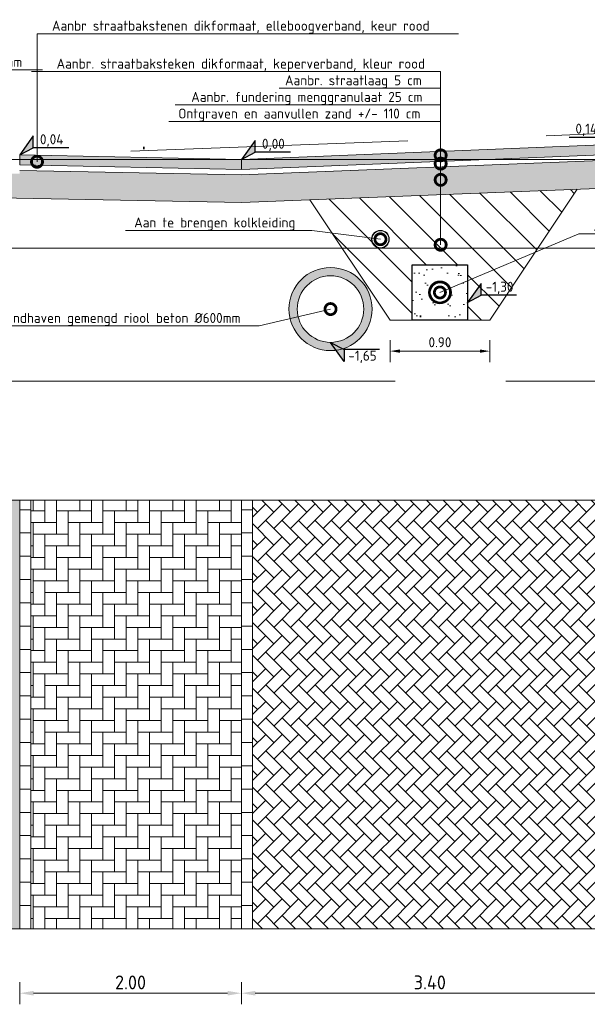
# Model space of a CAD drawing. Header units: metres. Extents: x 92403 to 95147, y 464428 to 465602.
# Tile 269 of 568: x 92426.22 to 92431.34, y 465220.66 to 465229.54. Entities that reach past the tile are written whole.
import ezdxf
from ezdxf import colors
from ezdxf.entities.mleader import LeaderData, LeaderLine
from ezdxf.enums import TextEntityAlignment as Align
from ezdxf.math import Vec2, Vec3

# ---------------------------------------------------------------- set-up
doc = ezdxf.new("R2010")
doc.units = ezdxf.units.M
for name, pattern in [('AL-NAP_LIJN', [15.25, 12, -1.5, 0.25, -1.5]), ('DASHED', [0.75, 0.5, -0.25]), ('RI-DRAINAGE', [19.2, 6, -1.8, 1.8, -1.8, 2.4, -1.8, 1.8, -1.8]), ('XX-AFBREEK', [7, 4, -1, 1, -1])]:
    doc.linetypes.add(name, pattern=pattern)
doc.layers.get('0').update_dxf_attribs({"linetype": 'CONTINUOUS'})
doc.layers.get('Defpoints').update_dxf_attribs({"linetype": 'CONTINUOUS'})
for name, color, linetype, lineweight in [('B-RO-VH-VERHARDING_STRAATBAKSTEEN-G', 252, 'CONTINUOUS', 5), ('B-WE-OG-HOOGTELIJN-G', 7, 'CONTINUOUS', 18), ('B-WE-VH-VERHARDING_FUNDERING-A-50', 252, 'CONTINUOUS', 18), ('N-RO-VH-GOOT-G', 170, 'CONTINUOUS', 35), ('N-WE-GW-GROND_ZAND-AD-50', 7, 'CONTINUOUS', 18), ('N-WE-GW-GROND_ZAND_CUNETZAND-WERK-A-200', 7, 'CONTINUOUS', 18), ('N-WE-RI-DRAINAGE_DRAIN-G', 90, 'RI-DRAINAGE', 35), ('X-XX-AL-AFBREEKLIJN-G', 7, 'XX-AFBREEK', 18), ('X-XX-AL-DETAIL1-G', 7, 'CONTINUOUS', 18), ('X-XX-AL-DETAIL1-GD', 7, 'CONTINUOUS', 25), ('X-XX-AL-DETAIL1-M', 7, 'CONTINUOUS', 18), ('X-XX-AL-DETAIL1-T18', 7, 'CONTINUOUS', 18), ('X-XX-AL-HOOGTELABEL-S', 7, 'CONTINUOUS', 25), ('X-XX-AL-M', 7, 'CONTINUOUS', 18), ('X-XX-AL-NAP-G', 7, 'AL-NAP_LIJN', 18), ('X-XX-AL-RMB - profiel', 7, 'CONTINUOUS', 9)]:
    doc.layers.add(name, color=color, linetype=linetype, lineweight=lineweight)
for name, color, linetype, lineweight, true_color in [('B-WE-RI-GWA-V', 7, 'CONTINUOUS', 18, 0xff8400), ('N-WE-RI-HWA-V', 7, 'CONTINUOUS', 18, 0x007bff), ('N-WE-VH-VERHARDING_STRAATBAKSTEEN-DIK-ELLEBOOG-A', 7, 'CONTINUOUS', 25, 0xe1bfb7)]:
    doc.layers.add(name, color=color, linetype=linetype, lineweight=lineweight, true_color=true_color)
doc.styles.add('NLCS-ISO', font='NLCS-ISO.ttf')
doc.styles.add('NLCS-ISO-M50-T18', font='NLCS-ISO.ttf', dxfattribs={"height": 0.09})
doc.styles.add('NLCS-ISO-M50-T25', font='NLCS-ISO.ttf', dxfattribs={"height": 0.125})
doc.dimstyles.new('NLCS-M50-T18-PIJL_L2_H1', dxfattribs={"dimscale": 0.05, "dimtxt": 2.5, "dimasz": 1.8, "dimexe": 2, "dimexo": 2, "dimgap": 0.7, "dimtad": 1, "dimzin": 0, "dimdsep": 46, "dimtxsty": 'NLCS-ISO-M50-T18', "dimcen": 2.5, "dimdle": 2, "dimclrd": 256, "dimclre": 256, "dimclrt": 10, "dimadec": 1, "dimazin": 0, "dimtfac": 1, "dimtdec": 3, "dimtofl": 0, "dimtmove": 0, "dimatfit": 3, "dimfxl": 2, "dimfxlon": 1, "dimtfillclr": 256, "dimtolj": 1, "dimtzin": 0, "dimlwd": -1, "dimlwe": -1, "dimarcsym": 0})
doc.dimstyles.new('NLCS-M50-T25-PIJL_L2_H1', dxfattribs={"dimscale": 0.05, "dimtxt": 2.5, "dimasz": 2.5, "dimexe": 2, "dimexo": 2, "dimgap": 0.7, "dimtad": 1, "dimzin": 0, "dimdsep": 46, "dimtxsty": 'NLCS-ISO-M50-T25', "dimcen": 2.5, "dimdle": 2, "dimclrd": 256, "dimclre": 256, "dimclrt": 256, "dimadec": 1, "dimazin": 0, "dimtfac": 1, "dimtdec": 3, "dimtofl": 0, "dimtmove": 0, "dimatfit": 3, "dimfxl": 2, "dimfxlon": 1, "dimtfillclr": 256, "dimtolj": 1, "dimtzin": 0, "dimlwd": -1, "dimlwe": -1, "dimarcsym": 0})

# ---------------------------------------------------------------- blocks, each defined once
blk = doc.blocks.new('*D151')
at = {"layer": 'Defpoints', "color": 0, "transparency": 16777216}
for p in [(92428.2193, 465222.2162), (92431.6193, 465222.2162), (92428.2193, 465220.7611)]:
    blk.add_point(p, dxfattribs=at)
at = {"layer": 'X-XX-AL-M', "transparency": 16777216}
for p, q in [((92428.2193, 465220.8611), (92428.2193, 465220.6611)), ((92431.6193, 465220.8611), (92431.6193, 465220.6611)), ((92431.4943, 465220.7611), (92428.3443, 465220.7611))]:
    blk.add_line(p, q, dxfattribs=at)
for points in [[(92428.3443, 465220.7819), (92428.3443, 465220.7402), (92428.2193, 465220.7611)], [(92431.4943, 465220.7819), (92431.4943, 465220.7402), (92431.6193, 465220.7611)]]:
    blk.add_solid(points, dxfattribs=at)
at = {"layer": 'X-XX-AL-M', "transparency": 16777216, "insert": (92429.9193, 465220.8586), "char_height": 0.125, "attachment_point": 5, "style": 'NLCS-ISO-M50-T25'}
blk.add_mtext('\\A1;3.40', dxfattribs=at)
blk = doc.blocks.new('*D153')
at = {"layer": 'Defpoints', "color": 0, "transparency": 16777216}
for p in [(92426.2193, 465222.2162), (92428.2193, 465222.2162), (92426.2193, 465220.7611)]:
    blk.add_point(p, dxfattribs=at)
at = {"layer": 'X-XX-AL-M', "transparency": 16777216}
for p, q in [((92426.2193, 465220.8611), (92426.2193, 465220.6611)), ((92428.2193, 465220.8611), (92428.2193, 465220.6611)), ((92428.0943, 465220.7611), (92426.3443, 465220.7611))]:
    blk.add_line(p, q, dxfattribs=at)
for points in [[(92426.3443, 465220.7819), (92426.3443, 465220.7402), (92426.2193, 465220.7611)], [(92428.0943, 465220.7819), (92428.0943, 465220.7402), (92428.2193, 465220.7611)]]:
    blk.add_solid(points, dxfattribs=at)
at = {"layer": 'X-XX-AL-M', "transparency": 16777216, "insert": (92427.2193, 465220.8586), "char_height": 0.125, "attachment_point": 5, "style": 'NLCS-ISO-M50-T25'}
blk.add_mtext('\\A1;2.00', dxfattribs=at)
blk = doc.blocks.new('SAL-HOOGTELABEL_02-SO')
for p, q in [((2.46, 3.44), (0, 0)), ((2.46, 1.31), (2.46, 3.44)), ((0, 0), (2.46, 1.31)), ((8.84, 1.31), (2.46, 1.31))]:
    blk.add_line(p, q)
blk.add_solid([(2.46, 3.44), (0, 0), (2.46, 1.31)])
at = {"style": 'NLCS-ISO'}
blk.add_attdef('...', text='', height=1.8, dxfattribs=at).set_placement((5.77, 2.62), align=Align.MIDDLE)
blk = doc.blocks.new('_DotSmall')
at = {"const_width": 0.5}
blk.add_lwpolyline([(-0.0625, 0, 1), (0.0625, 0, 1)], format="xyb", close=True, dxfattribs=at)
blk = doc.blocks.new('*D892')
at = {"layer": 'Defpoints', "color": 0, "transparency": 16777216}
for p in [(92429.5605, 465226.8319), (92430.4605, 465226.8319), (92429.5605, 465226.5527)]:
    blk.add_point(p, dxfattribs=at)
at = {"layer": 'X-XX-AL-DETAIL1-M', "transparency": 16777216}
for p, q in [((92429.5605, 465226.6527), (92429.5605, 465226.4527)), ((92430.4605, 465226.6527), (92430.4605, 465226.4527)), ((92430.3705, 465226.5527), (92429.6505, 465226.5527))]:
    blk.add_line(p, q, dxfattribs=at)
for points in [[(92429.6505, 465226.5677), (92429.6505, 465226.5377), (92429.5605, 465226.5527)], [(92430.3705, 465226.5677), (92430.3705, 465226.5377), (92430.4605, 465226.5527)]]:
    blk.add_solid(points, dxfattribs=at)
at = {"layer": 'X-XX-AL-DETAIL1-M', "color": 10, "transparency": 16777216, "insert": (92430.0105, 465226.6327), "char_height": 0.09, "attachment_point": 5, "style": 'NLCS-ISO-M50-T18'}
blk.add_mtext('\\A1;0.90', dxfattribs=at)

msp = doc.modelspace()

# ---------------------------------------------------------------- hatches: boundary and pattern name
at = {"layer": 'B-RO-VH-VERHARDING_STRAATBAKSTEEN-G', "ltscale": 0.1, "true_color": 0x794e4e}
h = msp.add_hatch(dxfattribs=at)
h.set_pattern_fill('KF-HALFSTEENS', color=27)
h.set_pattern_definition([(0, (92426.21931, 465221.34234), (0.105, 0.105), [0.105, -0.105]), (90, (92426.21931, 465221.34234), (-0.105, 6e-18), [])])
h.paths.add_polyline_path([(92426.319312, 465225.208142), (92426.219312, 465225.208142), (92426.219312, 465221.342343), (92426.319312, 465221.342343)])
h = msp.add_hatch(dxfattribs=at)
h.set_pattern_fill('KF-HALFSTEENS', color=27)
h.set_pattern_definition([(0, (92428.21931, 465221.34234), (0.105, 0.105), [0.105, -0.105]), (90, (92428.21931, 465221.34234), (-0.105, 6e-18), [])])
h.paths.add_polyline_path([(92428.319312, 465225.208142), (92428.219312, 465225.208142), (92428.219312, 465221.342343), (92428.319312, 465221.342343)])
at = {"layer": 'B-WE-RI-GWA-V'}
h = msp.add_hatch(color=256, dxfattribs=at)
h.dxf.hatch_style = 1
edge = h.paths.add_edge_path()
edge.add_arc((92429.023661, 465226.931889), 0.375, 0, 360)
edge = h.paths.add_edge_path(flags=16)
edge.add_arc((92429.023661, 465226.931889), 0.3, 0, 360)
at = {"layer": 'B-WE-VH-VERHARDING_FUNDERING-A-50'}
h = msp.add_hatch(dxfattribs=at)
h.set_pattern_fill('AVH-FUNDERING_GRANULAAT', color=256, scale=0.03, pattern_type=2)
h.set_pattern_definition([(0, (0.285, 0.192), (0, 0.3), [0, -0.3]), (0, (0.288, 0.087), (0, 0.3), [0, -0.3]), (0, (0.297, 0.249), (0, 0.3), [0, -0.3]), (338.1986, (0.141, 0.156), (0.900000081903, -0.29999997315), [0.0323109, -1.5832386]), (216.8699, (0.171, 0.144), (0.899999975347, 0.600000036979), [0.015, -1.485]), (130.6013, (0.159, 0.135), (1.5000001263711, -1.7999997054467), [0.0276585, -2.7382047]), (206.5651, (0.06, 0.099), (-0.299999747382, -0.30000039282), [0.0067083, -0.6641121]), (326.3099, (0.054, 0.096), (0.599999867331, -0.300000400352), [0.0108168, -1.0708488]), (108.4349, (0.063, 0.09), (-0.299999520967, 0.600000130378), [0.0094869, -0.9391965]), (225, (0.252, 0.069), (-5e-17, -0.30000009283), [0.0127278, -0.4115361]), (0, (0.243, 0.06), (0.3, 0.3), [0.018, -0.282]), (135, (0.261, 0.06), (-0.30000009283, 3e-17), [0.0127278, -0.4115361]), (251.5651, (0.216, 0.261), (0.299999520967, 0.600000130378), [0.0094869, -0.9391965]), (0, (0.213, 0.252), (0.3, 0.3), [0.015, -0.285]), (143.1301, (0.228, 0.252), (-0.899999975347, 0.600000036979), [0.015, -1.485]), (213.6901, (0.057, 0.264), (0.599999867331, 0.300000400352), [0.0108168, -1.0708488]), (341.5651, (0.048, 0.258), (-0.600000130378, 0.299999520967), [0.0189738, -0.9297096]), (126.8699, (0.066, 0.252), (0.600000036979, -0.899999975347), [0.015, -1.485]), (0, (0.144, 0.252), (0, 0.3), [0, -0.3]), (0, (0.063, 0.174), (0, 0.3), [0, -0.3]), (0, (0.147, 0.063), (0, 0.3), [0, -0.3]), (0, (0.228, 0.156), (0, 0.3), [0, -0.3]), (0, (0.141, 0.207), (0, 0.3), [0, -0.3]), (0, (0.075, 0.216), (0, 0.3), [0, -0.3]), (0, (0.102, 0.198), (0, 0.3), [0, -0.3]), (0, (0.09, 0.126), (0, 0.3), [0, -0.3]), (0, (0.018, 0.138), (0, 0.3), [0, -0.3]), (0, (0.021, 0.207), (0, 0.3), [0, -0.3]), (0, (0.012, 0.273), (0, 0.3), [0, -0.3]), (0, (0.105, 0.285), (0, 0.3), [0, -0.3]), (0, (0.171, 0.297), (0, 0.3), [0, -0.3]), (0, (0.276, 0.285), (0, 0.3), [0, -0.3]), (0, (0.204, 0.192), (0, 0.3), [0, -0.3]), (0, (0.174, 0.246), (0, 0.3), [0, -0.3]), (0, (0.198, 0.102), (0, 0.3), [0, -0.3]), (0, (0.108, 0.087), (0, 0.3), [0, -0.3]), (0, (0.198, 0.021), (0, 0.3), [0, -0.3]), (0, (0.099, 0.039), (0, 0.3), [0, -0.3]), (0, (0.003, 0.03), (0, 0.3), [0, -0.3]), (0, (0.039, 0.015), (0, 0.3), [0, -0.3]), (0, (0.042, 0.057), (0, 0.3), [0, -0.3]), (0, (0.243, 0.009), (0, 0.3), [0, -0.3]), (0, (0.279, 0.132), (0, 0.3), [0, -0.3]), (0, (0.264, 0.222), (0, 0.3), [0, -0.3]), (0, (0.126, 0.006), (0, 0.3), [0, -0.3])])
h.paths.add_polyline_path([(92431.419086, 465228.269801), (92428.219812, 465228.141851), (92426.219312, 465228.181861), (92426.219312, 465228.151889), (92426.069312, 465228.151889), (92425.719312, 465228.151889), (92425.719312, 465227.941811), (92428.22231, 465227.891751), (92431.247717, 465228.012748)])
h.paths.add_polyline_path([(92432.119312, 465228.047606), (92432.119312, 465228.216632), (92432.064312, 465228.216632), (92431.814312, 465228.216632), (92431.618807, 465228.216632), (92431.619312, 465228.261632), (92431.619312, 465228.277809), (92431.419086, 465228.269801), (92431.247717, 465228.012748)])
at = {"layer": 'N-WE-GW-GROND_ZAND-AD-50'}
h = msp.add_hatch(dxfattribs=at)
h.set_pattern_fill('AGW-GROND_ZAND', color=256, scale=0.1, pattern_type=2)
h.set_pattern_definition([(37.5, (-2132.63028, 637.1227), (-0.00629933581, 0.1926823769), [0, -0.152, 0, -0.17, 0, -0.1625]), (7.5, (-2132.63028, 637.1227), (0.17697767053, 0.28221460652), [0, -0.082, 0, -0.137, 0, -0.0525]), (327.5, (-2132.75328, 637.1227), (0.311414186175, 0.000565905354), [0, -0.05, 0, -0.18, 0, -0.235]), (317.5, (-2132.75328, 637.1227), (0.30061266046, 0.0877675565), [0, -0.025, 0, -0.118, 0, -0.135])])
h.paths.add_polyline_path([(92429.760478, 465226.831889), (92430.260478, 465226.831889), (92430.260478, 465227.331889), (92430.010478, 465227.331889), (92429.760478, 465227.331889)])
h.paths.add_polyline_path([(92430.110478, 465227.081889, -1), (92429.910478, 465227.081889, -1)], flags=16)
at = {"layer": 'N-WE-GW-GROND_ZAND_CUNETZAND-WERK-A-200'}
h = msp.add_hatch(dxfattribs=at)
h.set_pattern_fill('AGW-WERK_ONTGRAVEN', color=256, scale=0.04, pattern_type=2)
h.set_pattern_definition([(135, (0, 0), (-0.14142135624, -0.14142135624), [])])
h.paths.add_polyline_path([(92429.560478, 465226.831889), (92429.760478, 465226.831889), (92429.760478, 465227.331889), (92430.010478, 465227.331889), (92430.260478, 465227.331889), (92430.260478, 465226.831889), (92430.460478, 465226.831889), (92431.247717, 465228.012748), (92428.837501, 465227.916355)])
at = {"layer": 'N-WE-RI-HWA-V'}
h = msp.add_hatch(color=256, dxfattribs=at)
h.dxf.hatch_style = 1
edge = h.paths.add_edge_path()
edge.add_arc((92429.473661, 465227.561889), 0.08, 0, 360)
edge = h.paths.add_edge_path(flags=16)
edge.add_arc((92429.473661, 465227.561889), 0.07619, 0, 360)
at = {"layer": 'N-WE-VH-VERHARDING_STRAATBAKSTEEN-DIK-ELLEBOOG-A', "lineweight": 0, "ltscale": 1}
h = msp.add_hatch(color=256, dxfattribs=at)
h.dxf.hatch_style = 1
h.paths.add_polyline_path([(92431.619312, 465228.327849), (92431.619312, 465228.417889), (92428.219312, 465228.281889), (92426.219312, 465228.321889), (92426.219312, 465228.231871), (92428.219312, 465228.191871)])
at = {"layer": 'X-XX-AL-RMB - profiel', "ltscale": 1}
h = msp.add_hatch(color=251, dxfattribs=at)
h.dxf.hatch_style = 1
h.paths.add_polyline_path([(92426.219312, 465225.208142), (92426.069312, 465225.208142), (92426.069312, 465221.342343), (92426.219312, 465221.342343)])
at = {"layer": 'X-XX-AL-RMB - profiel', "ltscale": 0.1, "true_color": 0x794e4e}
h = msp.add_hatch(dxfattribs=at)
h.set_pattern_fill('KF-KEPER', color=27, angle=90)
h.set_pattern_definition([(90, (92556.01573, 464399.9158), (-0.105, 0.105), [0.315, -0.105]), (0, (92555.80573, 464399.9158), (-0.105, 0.105), [0.315, -0.105])])
h.paths.add_polyline_path([(92428.219312, 465225.208142), (92426.319312, 465225.208142), (92426.319312, 465221.342343), (92428.219312, 465221.342343)])
h = msp.add_hatch(dxfattribs=at)
h.set_pattern_fill('KF-KEPER', color=27, angle=135)
h.set_pattern_definition([(135, (-31.63175, 141.77966), (-0.14849242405, 1e-17), [0.315, -0.105]), (45, (-31.78024, 141.63116), (-0.14849242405, 3e-17), [0.315, -0.105])])
h.paths.add_polyline_path([(92431.519312, 465225.208142), (92428.319312, 465225.208142), (92428.319312, 465221.342343), (92431.519312, 465221.342343)])

# ---------------------------------------------------------------- linework, layer by layer
at = {"layer": 'B-WE-OG-HOOGTELIJN-G', "color": 1, "linetype": 'DASHED', "ltscale": 5, "flags": 128}
msp.add_lwpolyline([(92423.539312, 465228.451889), (92425.059634, 465228.491889), (92426.465362, 465228.445889), (92426.576762, 465228.439889), (92426.630176, 465228.332889), (92430.389694, 465228.472889), (92433.180144, 465228.581889), (92433.221375, 465228.671889), (92433.330416, 465228.671889), (92433.629523, 465228.695889), (92434.865324, 465228.762889), (92437.756102, 465228.725889), (92438.026326, 465228.649889), (92438.307882, 465228.666889), (92438.427502, 465228.671889), (92438.515593, 465228.549889), (92441.804809, 465228.497889), (92444.668592, 465228.368889), (92444.722629, 465228.454889), (92444.822634, 465228.470889), (92448.204161, 465228.662889), (92450.606427, 465228.766889)], dxfattribs=at)
at = {"layer": 'N-RO-VH-GOOT-G', "flags": 128}
msp.add_lwpolyline([(92427.339312, 465228.373289), (92427.339312, 465228.39603)], dxfattribs=at)
at = {"layer": 'N-WE-RI-DRAINAGE_DRAIN-G', "linetype": 'ByBlock'}
for radius in [0.1, 0.09]:
    msp.add_circle((92430.010478, 465227.081889), radius, dxfattribs=at)
at = {"layer": 'X-XX-AL-AFBREEKLIJN-G', "color": 251, "flags": 128}
msp.add_lwpolyline([(92450.606402, 465226.281889), (92423.539312, 465226.281889)], dxfattribs=at)
at = {"layer": 'X-XX-AL-DETAIL1-G'}
for centre, radius in [((92429.473661, 465227.561889), 0.08), ((92429.473661, 465227.561889), 0.07619), ((92429.023661, 465226.931889), 0.375), ((92429.023661, 465226.931889), 0.3)]:
    msp.add_circle(centre, radius, dxfattribs=at)
at = {"layer": 'X-XX-AL-DETAIL1-GD', "flags": 128}
msp.add_lwpolyline([(92430.010478, 465227.331889), (92430.260478, 465227.331889), (92430.260478, 465226.831889), (92429.760478, 465226.831889), (92429.760478, 465227.331889), (92430.010478, 465227.331889)], dxfattribs=at)
at = {"layer": 'X-XX-AL-NAP-G', "color": 142, "flags": 128}
for points in [[(92451.106402, 465228.281889), (92422.437639, 465228.281889)], [(92451.106402, 465227.481889), (92422.437639, 465227.481889)]]:
    msp.add_lwpolyline(points, dxfattribs=at)
at = {"layer": 'X-XX-AL-RMB - profiel'}
for p, q in [((92428.219812, 465228.141851), (92431.619312, 465228.277809)), ((92426.219312, 465228.181861), (92428.219812, 465228.141851))]:
    msp.add_line(p, q, dxfattribs=at)
at = {"layer": 'X-XX-AL-RMB - profiel', "flags": 128}
msp.add_lwpolyline([(92426.219312, 465228.231871), (92428.219312, 465228.191871), (92431.619312, 465228.327849), (92431.619312, 465228.417889), (92428.219312, 465228.281889), (92426.219312, 465228.321889)], close=True, dxfattribs=at)
msp.add_lwpolyline([(92428.219312, 465228.281889), (92428.219312, 465228.191871)], dxfattribs=at)
at = {"layer": 'X-XX-AL-RMB - profiel'}
for points in [[(92426.069312, 465228.151889), (92425.719312, 465228.151889), (92425.719312, 465227.941811), (92428.22231, 465227.891751), (92432.119312, 465228.047606), (92432.119312, 465228.216632), (92432.064312, 465228.216632)], [(92431.247717, 465228.012748), (92430.460478, 465226.831889), (92430.260478, 465226.831889)], [(92428.837501, 465227.916355), (92429.560478, 465226.831889), (92429.760478, 465226.831889)]]:
    msp.add_lwpolyline(points, dxfattribs=at)
for points in [[(92452.106427, 465225.208142), (92421.377967, 465225.208142), (92421.377967, 465221.342343), (92452.106427, 465221.342343)], [(92426.219312, 465225.208142), (92426.069312, 465225.208142), (92426.069312, 465221.342343), (92426.219312, 465221.342343)]]:
    msp.add_lwpolyline(points, close=True, dxfattribs=at)
at = {"layer": 'X-XX-AL-RMB - profiel', "color": 27, "true_color": 0x794e4e}
for points in [[(92426.319312, 465221.342343), (92426.319312, 465225.208142)], [(92428.219312, 465221.342343), (92428.219312, 465225.208142)], [(92428.319312, 465221.342343), (92428.319312, 465225.208142)]]:
    msp.add_lwpolyline(points, dxfattribs=at)

# ---------------------------------------------------------------- block references
at = {"layer": 'X-XX-AL-HOOGTELABEL-S'}
ref = msp.add_blockref('SAL-HOOGTELABEL_02-SO', (92431.619312, 465228.417889), dxfattribs=dict(at, xscale=-0.05000000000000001, yscale=0.05000000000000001, zscale=0.05000000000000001))
ref.add_attrib('...', '0,14', dxfattribs={"layer": '0', "height": 0.09, "style": 'NLCS-ISO'}).set_placement((92431.330674, 465228.548652), align=Align.MIDDLE)
at = {"layer": 'X-XX-AL-HOOGTELABEL-S', "xscale": 0.05000000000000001, "yscale": 0.05000000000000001, "zscale": 0.05000000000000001}
for p, values in [((92426.219312, 465228.321889), {'...': '0,04'}), ((92428.219312, 465228.281889), {'...': '0,00'}), ((92430.260478, 465226.991889), {'...': '-1,30'})]:
    msp.add_blockref('SAL-HOOGTELABEL_02-SO', p, dxfattribs=at).add_auto_attribs(values)
at = {"layer": 'X-XX-AL-HOOGTELABEL-S'}
ref = msp.add_blockref('SAL-HOOGTELABEL_02-SO', (92429.023661, 465226.631889), dxfattribs=dict(at, xscale=-0.05000000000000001, yscale=0.05, zscale=0.05, rotation=180))
ref.add_attrib('...', '-1,65', dxfattribs={"layer": '0', "height": 0.09, "style": 'NLCS-ISO'}).set_placement((92429.312299, 465226.501127), align=Align.MIDDLE)

# ---------------------------------------------------------------- dimensions: what is measured, and where the dimension line sits
at = {"layer": 'X-XX-AL-DETAIL1-M'}
dim = msp.add_linear_dim(base=(92429.560478, 465226.552653), p1=(92430.460478, 465226.831889), p2=(92429.560478, 465226.831889), dimstyle='NLCS-M50-T18-PIJL_L2_H1', override={"dimtmove": 1}, dxfattribs=at)
dim.commit()
dim.dimension.update_dxf_attribs({"geometry": '*D892', "text_midpoint": (92430.010478, 465226.552653), "dimtype": 160})
at = {"layer": 'X-XX-AL-M'}
for p1, p2, picture, middle in [((92428.219312, 465222.216249), (92426.219312, 465222.216249), '*D153', (92427.219312, 465220.858575)), ((92431.619312, 465222.216249), (92428.219312, 465222.216249), '*D151', (92429.919312, 465220.858575))]:
    dim = msp.add_aligned_dim(p1=p1, p2=p2, distance=1.455174, dimstyle='NLCS-M50-T25-PIJL_L2_H1', dxfattribs=at)
    dim.commit()
    dim.dimension.update_dxf_attribs({"geometry": picture, "text_midpoint": middle})

# ---------------------------------------------------------------- leaders
at = {"layer": 'X-XX-AL-DETAIL1-T18'}
ml = msp.add_multileader_mtext('Standard', dxfattribs=at)
ml.set_content('{\\C256;Aanbr straatbakstenen dikformaat, elleboogverband, keur rood}', color=10, style='NLCS-ISO-M50-T18')
ml.set_leader_properties(color=256, lineweight=-1)
ml.set_arrow_properties(name='DOTSMALL')
ml.build(insert=Vec2(0, 0))
ml.multileader.update_dxf_attribs({"text_left_attachment_type": 5, "text_right_attachment_type": 5, "dogleg_length": 0.09, "arrow_head_size": 0.2})
ctx = ml.context
ctx.base_point, ctx.char_height, ctx.arrow_head_size, ctx.landing_gap_size, ctx.plane_origin = Vec3(92426.46548, 465229.415737), 0.09, 0.2, 0.045, Vec3(92426.37548, 465229.160464)
ctx.left_attachment, ctx.right_attachment = 5, 5
notes = []
notes.append((ctx, [(0, (1, 1, 0), (92426.37548, 465229.415737), (1, 0), 0.09, [(0, [(92426.37548, 465228.260621)], 0, [])])]))
ctx.mtext.insert, ctx.mtext.flow_direction = Vec3(92426.51048, 465229.532737), 5
ml = msp.add_multileader_mtext('Standard', dxfattribs=at)
ml.set_content('{\\C256;Aanbr. betontegels 300x300x50 mm}', color=10, style='NLCS-ISO-M50-T18')
ml.set_leader_properties(color=256, lineweight=-1)
ml.set_arrow_properties(name='DOTSMALL')
ml.build(insert=Vec2(0, 0))
ml.multileader.update_dxf_attribs({"text_left_attachment_type": 5, "text_right_attachment_type": 5, "dogleg_length": 0.09, "arrow_head_size": 0.2})
ctx = ml.context
ctx.base_point, ctx.char_height, ctx.arrow_head_size, ctx.landing_gap_size, ctx.plane_origin = Vec3(92424.321386, 465229.089073), 0.09, 0.2, 0.045, Vec3(92424.231386, 465229.314044)
ctx.left_attachment, ctx.right_attachment = 5, 5
notes.append((ctx, [(0, (1, 1, 0), (92424.231386, 465229.089073), (1, 0), 0.09, [(0, [(92424.231386, 465228.4142)], 0, [])])]))
ctx.mtext.insert, ctx.mtext.flow_direction = Vec3(92424.366386, 465229.206073), 5
ml = msp.add_multileader_mtext('Standard', dxfattribs=at)
ml.set_content('\\pxi-3,l4,t4;{\\C256;Aanbr. straatbaksteken dikformaat, keperverband, kleur rood}', color=10, style='NLCS-ISO-M50-T18')
ml.set_leader_properties(color=256, lineweight=-1)
ml.set_arrow_properties(name='DOTSMALL')
ml.build(insert=Vec2(0, 0))
ml.multileader.update_dxf_attribs({"text_left_attachment_type": 5, "text_right_attachment_type": 5, "dogleg_length": 0.09, "arrow_head_size": 0.2})
ctx = ml.context
ctx.base_point, ctx.char_height, ctx.arrow_head_size, ctx.landing_gap_size, ctx.plane_origin = Vec3(92426.416855, 465229.07373), 0.09, 0.2, 0.045, Vec3(92430.016855, 465228.26163)
ctx.left_attachment, ctx.right_attachment = 5, 5
notes.append((ctx, [(0, (1, 1, 0), (92430.016855, 465229.07373), (-1, 0), 0.09, [(0, [(92430.016855, 465228.318607)], 0, [])])]))
ctx.mtext.insert, ctx.mtext.flow_direction = Vec3(92426.461855, 465229.19073), 5
ml = msp.add_multileader_mtext('Standard', dxfattribs=at)
ml.set_content('{\\C256;Aanbr. straatlaag 5 cm }', color=10, style='NLCS-ISO-M50-T18')
ml.set_leader_properties(color=256, lineweight=-1)
ml.set_arrow_properties(name='DOTSMALL')
ml.build(insert=Vec2(0, 0))
ml.multileader.update_dxf_attribs({"text_left_attachment_type": 5, "text_right_attachment_type": 5, "dogleg_length": 0.09, "arrow_head_size": 0.2})
ctx = ml.context
ctx.base_point, ctx.char_height, ctx.arrow_head_size, ctx.landing_gap_size, ctx.plane_origin = Vec3(92428.567855, 465228.92373), 0.09, 0.2, 0.045, Vec3(92430.016855, 465228.11163)
ctx.left_attachment, ctx.right_attachment = 5, 5
notes.append((ctx, [(0, (1, 1, 0), (92430.016855, 465228.92373), (-1, 0), 0.09, [(0, [(92430.016855, 465228.244046)], 0, [])])]))
ctx.mtext.insert, ctx.mtext.width, ctx.mtext.flow_direction = Vec3(92428.612855, 465229.04073), 4.0068021, 5
ml = msp.add_multileader_mtext('Standard', dxfattribs=at)
ml.set_content('{\\C256;Aanbr. fundering menggranulaat 25 cm}', color=10, style='NLCS-ISO-M50-T18')
ml.set_leader_properties(color=256, lineweight=-1)
ml.set_arrow_properties(name='DOTSMALL')
ml.build(insert=Vec2(0, 0))
ml.multileader.update_dxf_attribs({"text_left_attachment_type": 5, "text_right_attachment_type": 5, "dogleg_length": 0.09, "arrow_head_size": 0.2})
ctx = ml.context
ctx.base_point, ctx.char_height, ctx.arrow_head_size, ctx.landing_gap_size, ctx.plane_origin = Vec3(92427.721855, 465228.77373), 0.09, 0.2, 0.045, Vec3(92430.016855, 465227.96163)
ctx.left_attachment, ctx.right_attachment = 5, 5
notes.append((ctx, [(0, (1, 1, 0), (92430.016855, 465228.77373), (-1, 0), 0.09, [(0, [(92430.016855, 465228.097559)], 0, [])])]))
ctx.mtext.insert, ctx.mtext.flow_direction = Vec3(92427.766855, 465228.89073), 5
ml = msp.add_multileader_mtext('Standard', dxfattribs=at)
ml.set_content('{\\C256;Ontgraven en aanvullen zand +/- 110 cm}', color=10, style='NLCS-ISO-M50-T18')
ml.set_leader_properties(color=256, lineweight=-1)
ml.set_arrow_properties(name='DOTSMALL')
ml.build(insert=Vec2(0, 0))
ml.multileader.update_dxf_attribs({"text_left_attachment_type": 5, "text_right_attachment_type": 5, "dogleg_length": 0.09, "arrow_head_size": 0.2})
ctx = ml.context
ctx.base_point, ctx.char_height, ctx.arrow_head_size, ctx.landing_gap_size, ctx.plane_origin = Vec3(92427.604855, 465228.62373), 0.09, 0.2, 0.045, Vec3(92430.016855, 465227.81163)
ctx.left_attachment, ctx.right_attachment = 5, 5
notes.append((ctx, [(0, (1, 1, 0), (92430.016855, 465228.62373), (-1, 0), 0.09, [(0, [(92430.016855, 465227.511863)], 0, [])])]))
ctx.mtext.insert, ctx.mtext.flow_direction = Vec3(92427.649855, 465228.74073), 5
ml = msp.add_multileader_mtext('Standard', dxfattribs=at)
ml.set_content('{\\C256;Aan te brengen kolkleiding}', color=10, style='NLCS-ISO-M50-T18')
ml.set_leader_properties(color=256, lineweight=-1)
ml.set_arrow_properties(name='DOTSMALL')
ml.build(insert=Vec2(0, 0))
ml.multileader.update_dxf_attribs({"text_left_attachment_type": 5, "text_right_attachment_type": 5, "dogleg_length": 0.09, "arrow_head_size": 0.2})
ctx = ml.context
ctx.base_point, ctx.char_height, ctx.arrow_head_size, ctx.landing_gap_size, ctx.plane_origin = Vec3(92427.20713, 465227.640847), 0.09, 0.2, 0.045, Vec3(92423.483067, 465228.755944)
ctx.left_attachment, ctx.right_attachment = 5, 5
notes.append((ctx, [(0, (1, 1, 0), (92428.85413, 465227.640847), (-1, 0), 0.09, [(0, [(92429.473661, 465227.561889)], 0, [])])]))
ctx.mtext.insert, ctx.mtext.width, ctx.mtext.flow_direction = Vec3(92427.25213, 465227.757847), 3.00834132, 5
ml = msp.add_multileader_mtext('Standard', dxfattribs=at)
ml.set_content('{\\C256;Aan te brengen drainage PP %%C200mm incl. drainzand.}', color=10, style='NLCS-ISO-M50-T18')
ml.set_leader_properties(color=256, lineweight=-1)
ml.set_arrow_properties(name='DOTSMALL')
ml.build(insert=Vec2(0, 0))
ml.multileader.update_dxf_attribs({"text_left_attachment_type": 5, "text_right_attachment_type": 5, "dogleg_length": 0.09, "arrow_head_size": 0.2})
ctx = ml.context
ctx.base_point, ctx.char_height, ctx.arrow_head_size, ctx.landing_gap_size, ctx.plane_origin = Vec3(92431.35219, 465227.610556), 0.09, 0.2, 0.045, Vec3(92424.019884, 465228.275944)
ctx.left_attachment, ctx.right_attachment = 5, 5
notes.append((ctx, [(1, (1, 1, 0), (92431.26219, 465227.610556), (1, 0), 0.09, [(0, [(92430.010478, 465227.081889)], 0, [])])]))
ctx.mtext.insert, ctx.mtext.width, ctx.mtext.flow_direction = Vec3(92431.39719, 465227.727556), 3.00834132, 5
ml = msp.add_multileader_mtext('Standard', dxfattribs=at)
ml.set_content('{\\C256;Te handhaven gemengd riool beton %%C600mm}', color=10, style='NLCS-ISO-M50-T18')
ml.set_leader_properties(color=256, lineweight=-1)
ml.set_arrow_properties(name='DOTSMALL')
ml.build(insert=Vec2(0, 0))
ml.multileader.update_dxf_attribs({"text_left_attachment_type": 5, "text_right_attachment_type": 5, "dogleg_length": 0.09, "arrow_head_size": 0.2})
ctx = ml.context
ctx.base_point, ctx.char_height, ctx.arrow_head_size, ctx.landing_gap_size, ctx.plane_origin = Vec3(92425.805543, 465226.779917), 0.09, 0.2, 0.045, Vec3(92423.033067, 465228.125944)
ctx.left_attachment, ctx.right_attachment = 5, 5
notes.append((ctx, [(0, (1, 1, 0), (92428.379543, 465226.779917), (-1, 0), 0.09, [(0, [(92429.023661, 465226.931889)], 0, [])])]))
ctx.mtext.insert, ctx.mtext.width, ctx.mtext.flow_direction = Vec3(92425.850543, 465226.896917), 3.00834132, 5
for ctx, leaders in notes:
    for number, flags, end, landing, length, lines in leaders:
        leader = LeaderData()
        leader.index, (leader.has_last_leader_line, leader.has_dogleg_vector, leader.attachment_direction) = number, flags
        leader.last_leader_point, leader.dogleg_vector, leader.dogleg_length = Vec3(end), Vec3(landing), length
        for number, points, colour, breaks in lines:
            line = LeaderLine()
            line.index, line.vertices, line.color, line.breaks = number, Vec3.list(points), colors.encode_raw_color(colour), breaks
            leader.lines.append(line)
        ctx.leaders.append(leader)

doc.saveas('drawing.dxf')
